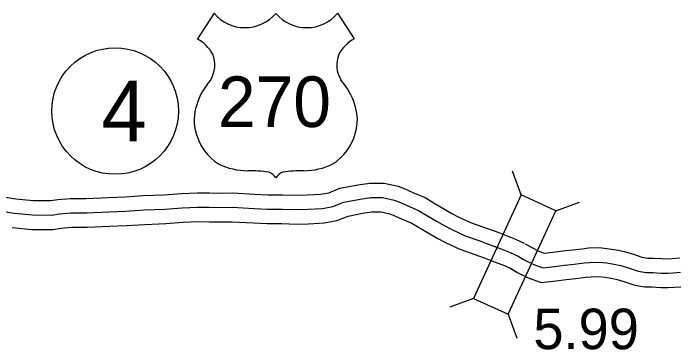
# Model space of a CAD drawing. Extents: x 31699 to 244310, y -8841 to 11474.
# Drawn here: x 92349.4 to 92810.4, y -5093.7 to -4859.8 of the extents above; entities that cross this region are included whole.
import ezdxf

# ---------------------------------------------------------------- set-up
doc = ezdxf.new("R2010")
doc.units = 0
for name, color, linetype in [('B_Logo', 7, 'Continuous'), ('R_Border Notes', 7, 'Continuous'), ('R_XS_EARTHWORK_STAGE1', 7, 'Continuous'), ('S_AREA_CALC', 7, 'Continuous'), ('S_WALL', 7, 'Continuous')]:
    doc.layers.add(name, color=color, linetype=linetype)

msp = doc.modelspace()

# ---------------------------------------------------------------- linework, layer by layer
for p, q in [((92488.86, -4859.85), (92477.32, -4877.69)), ((92574.65, -4859.85), (92586.19, -4877.69))]:
    msp.add_line(p, q)
for centre, radius, start, end in [((92510.35, -4841.77), 28.08, 220.075, 319.6701), ((92553.17, -4841.77), 28.08, 220.3299, 319.925), ((92462.25, -4903.6), 29.98, 30.7809, 59.9883), ((92601.27, -4903.6), 29.98, 120.0117, 149.2191), ((92468.84, -4895.69), 20.55, 328.8105, 21.2108), ((92594.67, -4895.69), 20.55, 158.7892, 211.1895), ((92522.58, -4937.81), 47.94, 138.9565, 162.6913), ((92540.93, -4937.81), 47.94, 17.3087, 41.0435), ((92506.76, -4933.89), 31.68, 160.9576, 197.3819), ((92556.76, -4933.89), 31.68, 342.6181, 19.0424), ((92511.91, -4933.8), 36.66, 195.1074, 237.1312), ((92551.6, -4933.8), 36.66, 302.8688, 344.8926), ((92512.59, -4922.25), 47.07, 244.0771, 269.5779), ((92550.92, -4922.25), 47.07, 270.4221, 295.9229), ((92513.68, -5055.53), 86.22, 81.1942, 90.9539), ((92524.47, -4978.22), 8.26, 28.0342, 72.9864), ((92539.05, -4978.22), 8.26, 107.0136, 151.9658), ((92549.83, -5055.53), 86.22, 89.0461, 98.8058)]:
    msp.add_arc(centre, radius, start, end)
at = {"layer": 'B_Logo'}
for points in [[(92339.3, -4997.14), (92349.92, -4998.81), (92362.67, -5000.05), (92376.14, -5000.08), (92381.53, -4999.27), (92389.38, -4998.57), (92400.38, -4998.56), (92415.97, -4997.83), (92427.63, -4997.48), (92440.29, -4996.59), (92454.74, -4996), (92466.8, -4995.11), (92477.39, -4994.71), (92485.66, -4994.74), (92492.26, -4994.79), (92501.39, -4994.74), (92516.67, -4995.54), (92526.07, -4995.96), (92536.2, -4996.03), (92546.21, -4996.36), (92554.14, -4996.13), (92564.13, -4995.53), (92571.51, -4994.24), (92579.14, -4991.14), (92590.51, -4988.99), (92597.83, -4987.96), (92606.03, -4987.99), (92613.92, -4989.76), (92617.2, -4990.99), (92623.03, -4993.58), (92630.94, -4996.88), (92637.12, -5000.6), (92643.91, -5004.65), (92649.14, -5007.72), (92654.04, -5010.26), (92663.36, -5014.55), (92673.54, -5018.15), (92680.77, -5020.73), (92687.74, -5023.44), (92694.51, -5026.09), (92700.14, -5028.69)], [(92700.14, -5028.69), (92704.44, -5031.17), (92711.08, -5034.55), (92717.24, -5036.74), (92725.5, -5035.83), (92732.42, -5035.01), (92739.07, -5034.26), (92746.13, -5033.44), (92749.86, -5032.99), (92756.32, -5032.77), (92761.86, -5033.43), (92766.61, -5034.24), (92771.42, -5035.18), (92776.57, -5036.72), (92783.6, -5039.03), (92789.08, -5039.96), (92793.74, -5040.1), (92799.61, -5040.42), (92804.08, -5040.5), (92807.88, -5040.18), (92812.87, -5039.92)]]:
    msp.add_lwpolyline(points, dxfattribs=at)
at = {"layer": 'R_Border Notes'}
msp.add_circle((92420.16, -4927.8), 44, dxfattribs=at)
at = {"layer": 'R_XS_EARTHWORK_STAGE1'}
for p, q in [((92702.33, -4986.09), (92696.24, -4969.58)), ((92726.3, -4997.14), (92742.82, -4991.05)), ((92669.17, -5058.02), (92652.66, -5064.11)), ((92693.15, -5069.07), (92699.24, -5085.58))]:
    msp.add_line(p, q, dxfattribs=at)
msp.add_lwpolyline([(92702.33, -4986.09), (92669.17, -5058.02), (92693.15, -5069.07), (92726.3, -4997.14)], close=True, dxfattribs=at)
at = {"layer": 'S_AREA_CALC'}
for points in [[(92341.3, -4987.33), (92351.18, -4988.89), (92363.17, -4990.05), (92375.41, -4990.07), (92380.34, -4989.34), (92388.94, -4988.57), (92400.14, -4988.56), (92415.59, -4987.84), (92427.13, -4987.49), (92439.73, -4986.6), (92454.18, -4986.02), (92466.24, -4985.13), (92477.22, -4984.71), (92485.71, -4984.74), (92492.27, -4984.79), (92501.63, -4984.73), (92517.15, -4985.55), (92526.33, -4985.96), (92536.41, -4986.03), (92546.23, -4986.36), (92553.69, -4986.14), (92562.96, -4985.59), (92568.73, -4984.57), (92576.3, -4981.5), (92588.89, -4979.12), (92597.15, -4977.96), (92607.15, -4978), (92616.77, -4980.15), (92620.98, -4981.72), (92626.99, -4984.4), (92635.47, -4987.94), (92642.26, -4992.03), (92649, -4996.05), (92653.98, -4998.96), (92658.43, -5001.28), (92667.13, -5005.27), (92676.89, -5008.73), (92684.27, -5011.36), (92691.38, -5014.13), (92698.43, -5016.89), (92704.33, -5019.61)], [(92348.66, -5008.73), (92362.18, -5010.05), (92376.87, -5010.08), (92382.71, -5009.21), (92389.83, -5008.57), (92400.62, -5008.56), (92416.36, -5007.82), (92428.14, -5007.47), (92440.84, -5006.57), (92455.31, -5005.99), (92467.36, -5005.1), (92477.57, -5004.71), (92485.61, -5004.74), (92492.25, -5004.79), (92501.16, -5004.74), (92516.18, -5005.53), (92525.82, -5005.95), (92536, -5006.02), (92546.19, -5006.37), (92554.58, -5006.12), (92565.29, -5005.48), (92574.29, -5003.9), (92581.98, -5000.78), (92592.13, -4998.86), (92598.51, -4997.97), (92604.91, -4997.99), (92611.06, -4999.37), (92613.42, -5000.25), (92619.07, -5002.76), (92626.41, -5005.83), (92631.98, -5009.18), (92638.82, -5013.26), (92644.31, -5016.48), (92649.65, -5019.25), (92659.6, -5023.82), (92670.19, -5027.58), (92677.28, -5030.1), (92684.1, -5032.76), (92690.59, -5035.29), (92695.95, -5037.77)], [(92705.14, -5020.03), (92709.21, -5022.38), (92715.04, -5025.35), (92718.43, -5026.55), (92724.36, -5025.9), (92731.27, -5025.08), (92737.93, -5024.33), (92744.95, -5023.5), (92749.09, -5023.01), (92756.75, -5022.75), (92763.3, -5023.53), (92768.4, -5024.4), (92773.81, -5025.46), (92779.56, -5027.17), (92786.01, -5029.29), (92790.07, -5029.98), (92794.17, -5030.11), (92799.98, -5030.43), (92803.75, -5030.49), (92807.2, -5030.21), (92812.48, -5029.93)], [(92695.14, -5037.35), (92699.67, -5039.96), (92707.12, -5043.76), (92716.05, -5046.93), (92726.63, -5045.77), (92733.57, -5044.95), (92740.22, -5044.19), (92747.31, -5043.37), (92750.62, -5042.97), (92755.89, -5042.79), (92760.43, -5043.33), (92764.81, -5044.08), (92769.03, -5044.9), (92773.58, -5046.26), (92781.19, -5048.76), (92788.08, -5049.93), (92793.32, -5050.09), (92799.25, -5050.42), (92804.41, -5050.51), (92808.56, -5050.16), (92813.26, -5049.91)]]:
    msp.add_lwpolyline(points, dxfattribs=at)

# ---------------------------------------------------------------- texts
msp.add_text('270', height=35.2).set_placement((92491.58, -4938.95))
at = {"layer": 'R_Border Notes'}
msp.add_text('4', height=42.24, dxfattribs=at).set_placement((92410.71, -4948.92))
at = {"layer": 'S_WALL'}
msp.add_text('5.99', height=28.16, dxfattribs=at).set_placement((92710.76, -5093.34))

doc.saveas('drawing.dxf')
